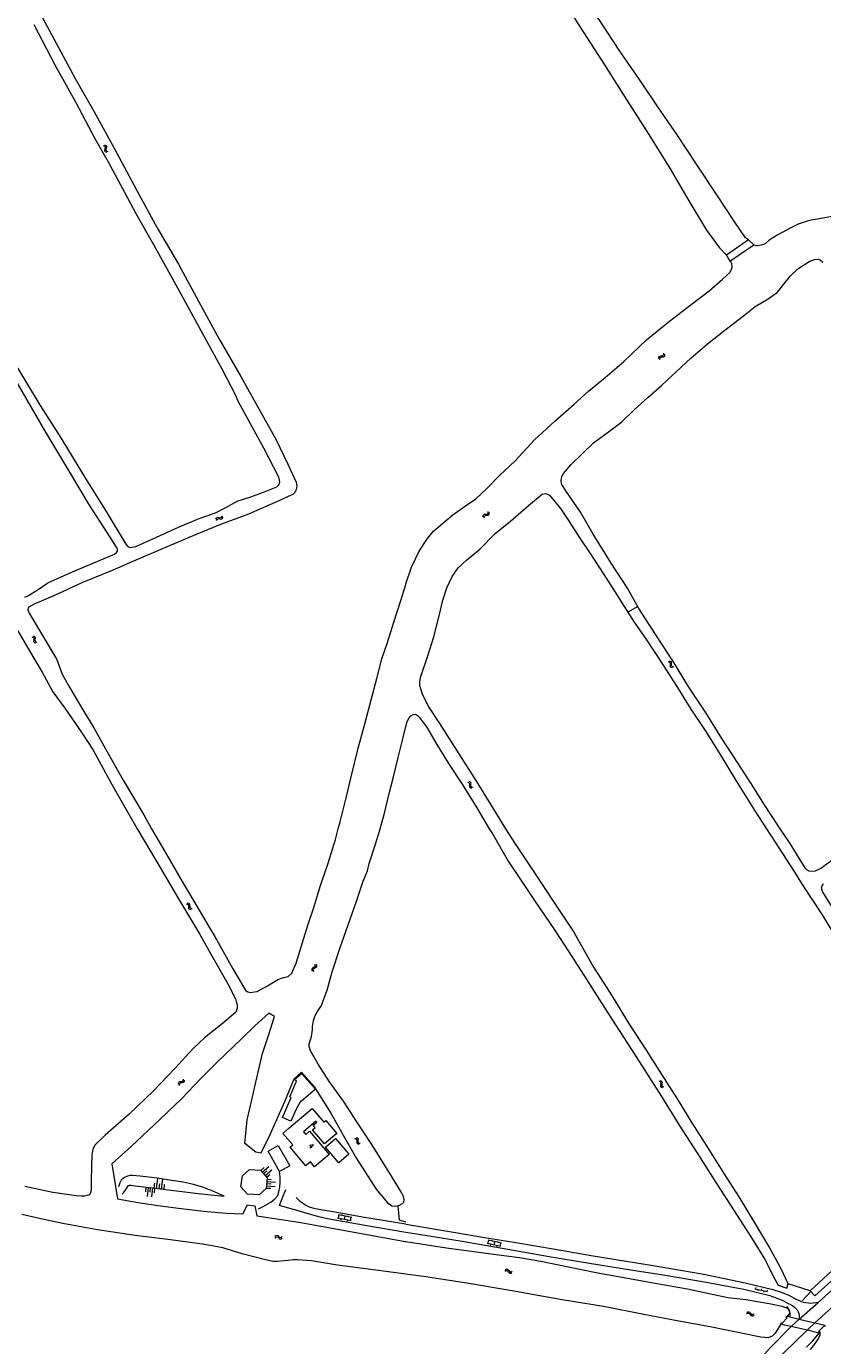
# Model space of a CAD drawing. Header units: metres. Extents: x 189705 to 199106, y 581686 to 588448.
# Tile 336 of 555: x 193871 to 194142, y 586824 to 587273. Entities that reach past the tile are written whole.
import ezdxf

# ---------------------------------------------------------------- set-up
doc = ezdxf.new("R2010")
doc.units = ezdxf.units.M
doc.layers.add('B-WA-OG-GBKN-G', color=7, linetype='Continuous', lineweight=18)
doc.styles.add('Style-STANDARD', font='STANDARD.shx')

msp = doc.modelspace()

# ---------------------------------------------------------------- linework, layer by layer
at = {"layer": 'B-WA-OG-GBKN-G'}
for p, q in [((193896.915, 587232.689), (193897.291, 587232.532)), ((193897.291, 587232.532), (193897.527, 587232.304)), ((193897.358, 587232.914), (193897.735, 587232.759)), ((193897.484, 587231.576), (193897.388, 587231.18)), ((193897.388, 587231.18), (193897.432, 587230.853)), ((193897.432, 587230.853), (193897.675, 587230.62)), ((193897.574, 587231.981), (193897.484, 587231.576)), ((193897.527, 587232.304), (193897.574, 587231.981)), ((193897.675, 587230.62), (193898.053, 587230.463)), ((193897.735, 587232.759), (193897.972, 587232.534)), ((193897.926, 587231.803), (193897.833, 587231.405)), ((193897.833, 587231.405), (193897.877, 587231.079)), ((193897.877, 587231.079), (193898.118, 587230.844)), ((193898.02, 587232.198), (193897.926, 587231.803)), ((193897.972, 587232.534), (193898.02, 587232.198)), ((193898.118, 587230.844), (193898.496, 587230.688)), ((194086.089, 587160.149), (194086.105, 587160.556)), ((194086.105, 587160.556), (194086.234, 587160.856)), ((194086.234, 587160.856), (194086.533, 587161.017)), ((194086.453, 587159.81), (194086.471, 587160.217)), ((194086.471, 587160.217), (194086.603, 587160.518)), ((194086.533, 587161.017), (194086.937, 587161.065)), ((194086.603, 587160.518), (194086.89, 587160.673)), ((194086.89, 587160.673), (194087.302, 587160.728)), ((194086.937, 587161.065), (194087.342, 587161.115)), ((194087.302, 587160.728), (194087.707, 587160.775)), ((194087.342, 587161.115), (194087.633, 587161.268)), ((194087.633, 587161.268), (194087.77, 587161.576)), ((194087.707, 587160.775), (194087.998, 587160.928)), ((194087.77, 587161.576), (194087.787, 587161.984)), ((194087.998, 587160.928), (194088.133, 587161.237)), ((194088.133, 587161.237), (194088.15, 587161.646)), ((193935.272, 587105.449), (193935.427, 587105.826)), ((193935.427, 587105.826), (193935.652, 587106.063)), ((193935.496, 587105.006), (193935.653, 587105.381)), ((193935.652, 587106.063), (193935.987, 587106.11)), ((193935.653, 587105.381), (193935.881, 587105.618)), ((193935.881, 587105.618), (193936.204, 587105.664)), ((193935.987, 587106.11), (193936.383, 587106.016)), ((193936.204, 587105.664), (193936.609, 587105.574)), ((193936.383, 587106.016), (193936.781, 587105.923)), ((193936.609, 587105.574), (193937.006, 587105.478)), ((193936.781, 587105.923), (193937.107, 587105.966)), ((193937.006, 587105.478), (193937.332, 587105.521)), ((193937.107, 587105.966), (193937.342, 587106.208)), ((193937.332, 587105.521), (193937.566, 587105.764)), ((193937.342, 587106.208), (193937.498, 587106.585)), ((193937.566, 587105.764), (193937.723, 587106.142)), ((194026.285, 587106.256), (194026.313, 587106.663)), ((194026.313, 587106.663), (194026.452, 587106.959)), ((194026.452, 587106.959), (194026.756, 587107.11)), ((194026.637, 587105.906), (194026.668, 587106.312)), ((194026.668, 587106.312), (194026.81, 587106.608)), ((194026.756, 587107.11), (194027.161, 587107.145)), ((194026.81, 587106.608), (194027.102, 587106.754)), ((194027.102, 587106.754), (194027.515, 587106.796)), ((194027.161, 587107.145), (194027.568, 587107.181)), ((194027.515, 587106.796), (194027.921, 587106.829)), ((194027.568, 587107.181), (194027.864, 587107.325)), ((194027.864, 587107.325), (194028.011, 587107.628)), ((194027.921, 587106.829), (194028.217, 587106.973)), ((194028.011, 587107.628), (194028.041, 587108.036)), ((194028.217, 587106.973), (194028.363, 587107.278)), ((194028.363, 587107.278), (194028.393, 587107.685)), ((193872.576, 587065.393), (193872.964, 587065.271)), ((193872.964, 587065.271), (193873.221, 587065.065)), ((193872.996, 587065.657), (193873.386, 587065.538)), ((193873.244, 587064.337), (193873.185, 587063.933)), ((193873.185, 587063.933), (193873.259, 587063.612)), ((193873.221, 587065.065), (193873.297, 587064.748)), ((193873.297, 587064.748), (193873.244, 587064.337)), ((193873.259, 587063.612), (193873.523, 587063.402)), ((193873.386, 587065.538), (193873.643, 587065.335)), ((193873.523, 587063.402), (193873.913, 587063.281)), ((193873.664, 587064.603), (193873.608, 587064.198)), ((193873.608, 587064.198), (193873.681, 587063.877)), ((193873.643, 587065.335), (193873.721, 587065.006)), ((193873.721, 587065.006), (193873.664, 587064.603)), ((193873.681, 587063.877), (193873.943, 587063.666)), ((193873.943, 587063.666), (193874.334, 587063.545)), ((194089.702, 587056.718), (194089.304, 587056.812)), ((194089.978, 587056.525), (194089.702, 587056.718)), ((194090.104, 587057.01), (194089.706, 587057.104)), ((194090.073, 587056.209), (194089.978, 587056.525)), ((194090.014, 587055.396), (194090.044, 587055.802)), ((194090.115, 587055.073), (194090.014, 587055.396)), ((194090.044, 587055.802), (194090.073, 587056.209)), ((194090.381, 587056.818), (194090.104, 587057.01)), ((194090.385, 587054.888), (194090.115, 587055.073)), ((194090.476, 587056.503), (194090.381, 587056.818)), ((194090.781, 587054.795), (194090.385, 587054.888)), ((194090.42, 587055.682), (194090.445, 587056.096)), ((194090.518, 587055.37), (194090.42, 587055.682)), ((194090.445, 587056.096), (194090.476, 587056.503)), ((194090.787, 587055.183), (194090.518, 587055.37)), ((194091.183, 587055.087), (194090.787, 587055.183)), ((194021.418, 587015.687), (194021.023, 587015.791)), ((194021.689, 587015.488), (194021.418, 587015.687)), ((194021.827, 587015.97), (194021.431, 587016.074)), ((194021.777, 587015.171), (194021.689, 587015.488)), ((194021.699, 587014.359), (194021.739, 587014.764)), ((194021.792, 587014.033), (194021.699, 587014.359)), ((194021.739, 587014.764), (194021.777, 587015.171)), ((194022.058, 587013.843), (194021.792, 587014.033)), ((194022.099, 587015.771), (194021.827, 587015.97)), ((194022.187, 587015.454), (194022.099, 587015.771)), ((194022.112, 587014.635), (194022.146, 587015.048)), ((194022.202, 587014.321), (194022.112, 587014.635)), ((194022.146, 587015.048), (194022.187, 587015.454)), ((194022.467, 587014.128), (194022.202, 587014.321)), ((194022.861, 587014.023), (194022.467, 587014.128)), ((194022.452, 587013.74), (194022.058, 587013.843)), ((193925.122, 586974.382), (193925.526, 586974.327)), ((193925.492, 586974.713), (193925.896, 586974.661)), ((193925.526, 586974.327), (193925.813, 586974.167)), ((193925.813, 586974.167), (193925.941, 586973.868)), ((193925.896, 586974.661), (193926.184, 586974.504)), ((193925.941, 586973.868), (193925.959, 586973.453)), ((193925.959, 586973.453), (193925.969, 586973.045)), ((193926.184, 586974.504), (193926.317, 586974.193)), ((193926.317, 586974.193), (193926.328, 586973.786)), ((193926.328, 586973.786), (193926.341, 586973.378)), ((193925.969, 586973.045), (193926.096, 586972.741)), ((193926.096, 586972.741), (193926.391, 586972.579)), ((193926.341, 586973.378), (193926.467, 586973.074)), ((193926.391, 586972.579), (193926.796, 586972.525)), ((193926.467, 586973.074), (193926.761, 586972.91)), ((193926.761, 586972.91), (193927.166, 586972.856)), ((193968.136, 586952.479), (193967.94, 586952.214)), ((193967.94, 586952.214), (193967.952, 586951.877)), ((193967.952, 586951.877), (193968.114, 586951.502)), ((193968.481, 586952.696), (193968.136, 586952.479)), ((193968.612, 586952.33), (193968.417, 586952.066)), ((193968.417, 586952.066), (193968.426, 586951.729)), ((193968.426, 586951.729), (193968.588, 586951.354)), ((193968.828, 586952.924), (193968.481, 586952.696)), ((193968.956, 586952.551), (193968.612, 586952.33)), ((193969.019, 586953.188), (193968.828, 586952.924)), ((193968.849, 586953.891), (193969.009, 586953.516)), ((193969.299, 586952.769), (193968.956, 586952.551)), ((193969.009, 586953.516), (193969.019, 586953.188)), ((193969.499, 586953.043), (193969.299, 586952.769)), ((193969.323, 586953.743), (193969.485, 586953.37)), ((193969.485, 586953.37), (193969.499, 586953.043)), ((193922.468, 586913.294), (193922.454, 586912.885)), ((193922.602, 586913.603), (193922.468, 586913.294)), ((193922.892, 586913.759), (193922.602, 586913.603)), ((193922.834, 586912.958), (193922.82, 586912.549)), ((193922.969, 586913.266), (193922.834, 586912.958)), ((193923.297, 586913.809), (193922.892, 586913.759)), ((193923.259, 586913.422), (193922.969, 586913.266)), ((193923.664, 586913.474), (193923.259, 586913.422)), ((193923.707, 586913.867), (193923.297, 586913.809)), ((193924.067, 586913.525), (193923.664, 586913.474)), ((193923.993, 586914.024), (193923.707, 586913.867)), ((193924.123, 586914.325), (193923.993, 586914.024)), ((193924.365, 586913.688), (193924.067, 586913.525)), ((193924.139, 586914.732), (193924.123, 586914.325)), ((193924.492, 586913.989), (193924.365, 586913.688)), ((193924.505, 586914.396), (193924.492, 586913.989)), ((194086.074, 586913.977), (194086.46, 586913.847)), ((194086.46, 586913.847), (194086.712, 586913.637)), ((194086.5, 586914.233), (194086.887, 586914.106)), ((194086.721, 586912.908), (194086.654, 586912.505)), ((194086.654, 586912.505), (194086.721, 586912.183)), ((194086.712, 586913.637), (194086.782, 586913.318)), ((194086.782, 586913.318), (194086.721, 586912.908)), ((194086.721, 586912.183), (194086.98, 586911.968)), ((194086.887, 586914.106), (194087.14, 586913.898)), ((194086.98, 586911.968), (194087.368, 586911.839)), ((194087.146, 586913.165), (194087.082, 586912.762)), ((194087.082, 586912.762), (194087.149, 586912.44)), ((194087.14, 586913.898), (194087.211, 586913.567)), ((194087.211, 586913.567), (194087.146, 586913.165)), ((194087.149, 586912.44), (194087.406, 586912.223)), ((194087.406, 586912.223), (194087.794, 586912.094)), ((193982.492, 586894.503), (193982.892, 586894.424)), ((193982.881, 586894.812), (193983.281, 586894.736)), ((193982.892, 586894.424), (193983.169, 586894.248)), ((193983.169, 586894.248), (193983.28, 586893.942)), ((193983.273, 586893.527), (193983.26, 586893.119)), ((193983.26, 586893.119), (193983.368, 586892.808)), ((193983.28, 586893.942), (193983.273, 586893.527)), ((193983.281, 586894.736), (193983.559, 586894.563)), ((193983.368, 586892.808), (193983.653, 586892.628)), ((193983.559, 586894.563), (193983.674, 586894.244)), ((193983.661, 586893.837), (193983.65, 586893.429)), ((193983.65, 586893.429), (193983.758, 586893.118)), ((193983.653, 586892.628), (193984.055, 586892.551)), ((193983.674, 586894.244), (193983.661, 586893.837)), ((193983.758, 586893.118), (193984.042, 586892.937)), ((193984.042, 586892.937), (193984.444, 586892.86)), ((193950.55, 586883.607), (193951.703, 586884.575)), ((193951.035, 586883.03), (193953.34, 586884.968)), ((193952.003, 586881.878), (193954.309, 586883.815)), ((193914.238, 586877.559), (193914.442, 586879.248)), ((193915.082, 586877.457), (193915.49, 586880.835)), ((193915.927, 586877.355), (193916.131, 586879.044)), ((193916.772, 586877.253), (193917.179, 586880.632)), ((193951.519, 586882.454), (193952.672, 586883.423)), ((193952.488, 586881.301), (193953.64, 586882.27)), ((193952.539, 586879.12), (193954.041, 586879.016)), ((193952.591, 586879.871), (193955.596, 586879.663)), ((193952.643, 586880.622), (193954.145, 586880.519)), ((193911.406, 586877.844), (193911.248, 586876.346)), ((193912.155, 586877.765), (193911.84, 586874.769)), ((193912.904, 586877.686), (193912.746, 586876.188)), ((193913.653, 586877.607), (193913.338, 586874.611)), ((193914.402, 586877.528), (193914.244, 586876.03)), ((193917.616, 586877.151), (193917.82, 586878.84)), ((193952.435, 586877.618), (193953.938, 586877.514)), ((193952.487, 586878.369), (193955.492, 586878.161)), ((193981.284, 586866.417), (193976.772, 586867.314)), ((193976.968, 586867.275), (193977.202, 586868.452)), ((193981.518, 586867.594), (193977.006, 586868.491)), ((193977.842, 586866.795), (193977.9, 586867.089)), ((193978.232, 586868.247), (193978.291, 586868.541)), ((193979.028, 586866.865), (193979.262, 586868.042)), ((193980.096, 586866.347), (193980.154, 586866.641)), ((193980.29, 586867.838), (193980.348, 586868.132)), ((193981.088, 586866.456), (193981.322, 586867.633)), ((193955.396, 586861.157), (193955.714, 586861.412)), ((193955.714, 586861.412), (193956.026, 586861.51)), ((193956.026, 586861.51), (193956.343, 586861.389)), ((193956.343, 586861.389), (193956.643, 586861.115)), ((193956.643, 586861.115), (193956.946, 586860.84)), ((193957.574, 586860.818), (193957.895, 586861.072)), ((193955.377, 586860.661), (193955.697, 586860.913)), ((193955.697, 586860.913), (193956.011, 586861.009)), ((193956.011, 586861.009), (193956.316, 586860.893)), ((193956.316, 586860.893), (193956.627, 586860.618)), ((193956.627, 586860.618), (193956.927, 586860.342)), ((193956.927, 586860.342), (193957.233, 586860.222)), ((193956.946, 586860.84), (193957.252, 586860.72)), ((193957.233, 586860.222), (193957.556, 586860.321)), ((193957.252, 586860.72), (193957.574, 586860.818)), ((193957.556, 586860.321), (193957.876, 586860.576)), ((194032.234, 586857.694), (194027.739, 586858.674)), ((194027.935, 586858.631), (194028.19, 586859.804)), ((194032.489, 586858.867), (194027.995, 586859.847)), ((194028.799, 586858.136), (194028.863, 586858.429)), ((194029.216, 586859.58), (194029.28, 586859.873)), ((194029.987, 586858.184), (194030.242, 586859.357)), ((194031.044, 586857.646), (194031.108, 586857.94)), ((194031.266, 586859.133), (194031.33, 586859.426)), ((194032.038, 586857.737), (194032.294, 586858.909)), ((194033.653, 586849.294), (194034.008, 586849.492)), ((194033.749, 586849.781), (194034.104, 586849.982)), ((194034.008, 586849.492), (194034.334, 586849.538)), ((194034.104, 586849.982), (194034.428, 586850.03)), ((194034.334, 586849.538), (194034.616, 586849.375)), ((194034.428, 586850.03), (194034.721, 586849.86)), ((194034.616, 586849.375), (194034.879, 586849.055)), ((194034.721, 586849.86), (194034.974, 586849.542)), ((194034.879, 586849.055), (194035.132, 586848.734)), ((194034.974, 586849.542), (194035.23, 586849.224)), ((194035.132, 586848.734), (194035.416, 586848.568)), ((194035.23, 586849.224), (194035.513, 586849.057)), ((194035.416, 586848.568), (194035.75, 586848.615)), ((194035.513, 586849.057), (194035.847, 586849.102)), ((194035.75, 586848.615), (194036.106, 586848.815)), ((194035.847, 586849.102), (194036.203, 586849.302)), ((194118.799, 586843.309), (194123.085, 586842.314)), ((194119.107, 586843.751), (194118.994, 586843.264)), ((194121.055, 586843.299), (194120.942, 586842.812)), ((194119.968, 586843.038), (194119.855, 586842.551)), ((194121.916, 586842.586), (194121.803, 586842.099)), ((194123.003, 586842.847), (194122.89, 586842.36)), ((194115.976, 586834.724), (194116.326, 586834.933)), ((194116.058, 586835.213), (194116.406, 586835.425)), ((194116.326, 586834.933), (194116.649, 586834.988)), ((194116.406, 586835.425), (194116.729, 586835.482)), ((194116.649, 586834.988), (194116.937, 586834.834)), ((194116.729, 586835.482), (194117.027, 586835.322)), ((194116.937, 586834.834), (194117.209, 586834.521)), ((194117.027, 586835.322), (194117.29, 586835.011)), ((194117.209, 586834.521), (194117.472, 586834.209)), ((194117.29, 586835.011), (194117.555, 586834.701)), ((194117.472, 586834.209), (194117.76, 586834.05)), ((194117.555, 586834.701), (194117.843, 586834.542)), ((194117.76, 586834.05), (194118.093, 586834.108)), ((194117.843, 586834.542), (194118.175, 586834.597)), ((194118.093, 586834.108), (194118.443, 586834.319)), ((194118.175, 586834.597), (194118.525, 586834.808))]:
    msp.add_line(p, q, dxfattribs=at)
at = {"layer": 'B-WA-OG-GBKN-G', "flags": 128}
for points in [[(194116.693, 587200.577), (194115.65, 587201.228), (194111.817, 587206.974), (194106.055, 587215.581), (194098.967, 587226.349), (194092.397, 587236.372), (194086.037, 587245.58), (194079.582, 587255.215), (194072.832, 587264.847), (194066.38, 587274.796), (194059.945, 587284.425), (194054.179, 587293.366), (194048.287, 587303.029), (194042.65, 587311.642), (194036.471, 587321.36), (194030.78, 587330.707), (194024.987, 587339.465), (194020.385, 587346.595), (194015.154, 587355.197), (194008.957, 587364.345), (194002.735, 587373.572), (194000, 587377.787)], [(194000, 587366.732), (194001.648, 587364.196), (194007.614, 587354.879), (194014.211, 587344.135), (194021.143, 587333.5), (194027.679, 587323.412), (194034.066, 587312.696), (194041.918, 587300.736), (194049.877, 587288.381), (194058.35, 587274.646), (194067.636, 587260.223), (194075.185, 587248.127), (194082.672, 587236.439), (194090.015, 587224.837), (194096.321, 587213.866), (194102.296, 587203.933), (194106.768, 587197.88), (194109.198, 587195.363)], [(193875.456, 587277.657), (193880.852, 587267.539), (193887.327, 587255.518), (193893.691, 587244.376), (193900.606, 587231.788), (193908.398, 587217.39), (193915.327, 587204.723), (193922.538, 587192.257), (193929.362, 587179.709), (193936.224, 587166.97), (193943.819, 587154.022), (193949.928, 587142.987), (193955.65, 587132.709), (193959.82, 587124.168), (193962.594, 587117.997), (193962.858, 587116.645), (193962.652, 587115.506), (193962.292, 587114.69), (193961.617, 587113.981), (193961.163, 587113.736), (193956.729, 587111.721)], [(193865.495, 587160.802), (193875.431, 587144.171), (193882.445, 587133.188), (193890.476, 587119.915), (193897.928, 587108.004), (193904.634, 587096.971), (193905.335, 587096.113), (193905.968, 587095.794), (193906.919, 587095.858), (193907.956, 587096.085), (193915.035, 587099.343), (193922.548, 587102.722), (193929.618, 587105.712), (193935.113, 587107.646), (193938.852, 587109.574), (193942.532, 587111.589), (193947.191, 587113.051), (193952.023, 587114.873), (193955.994, 587116.42), (193956.682, 587117.174), (193957.01, 587118.024), (193956.918, 587118.726), (193956.657, 587119.731), (193951.627, 587129.643), (193947.029, 587137.952), (193942.974, 587145.398), (193942.563, 587146.43), (193942.049, 587147.627), (193937.37, 587156.507), (193930.249, 587169.602), (193922.849, 587183.105), (193914.138, 587198.926), (193908.104, 587209.449), (193904.354, 587216.506), (193898.68, 587227.052), (193894.164, 587235.059), (193887.678, 587247.225), (193880.502, 587260.09), (193873.38, 587273.886)], [(194217.282, 587232.254), (194214.265, 587231.088), (194209.358, 587228.895), (194203.065, 587226.212), (194195.5, 587223.386), (194187.103, 587220.535), (194182.03, 587218.763), (194171.72, 587215.558), (194162.633, 587212.762), (194154.296, 587210.432), (194147.521, 587209.033), (194141.403, 587207.845), (194137.964, 587207.244), (194136.657, 587206.953), (194133.556, 587205.983), (194131.035, 587204.679), (194126.676, 587202.258), (194123.738, 587200.434), (194122.273, 587199.246), (194120.998, 587198.811), (194119.685, 587198.52), (194119.265, 587198.55), (194118.429, 587198.891)], [(194116.693, 587200.577), (194109.198, 587195.363)], [(194110.329, 587193.367), (194118.429, 587198.891)], [(194118.429, 587198.891), (194116.693, 587200.577)], [(194069.018, 587135.18), (194073.489, 587138.571), (194077.764, 587142.724), (194082.347, 587146.881), (194087.001, 587150.926), (194092.094, 587155.779), (194096.987, 587160.255), (194102.664, 587165.169), (194108.608, 587169.826), (194114.966, 587174.696), (194118.892, 587177.869), (194123.331, 587180.532), (194126.503, 587182.82), (194128.661, 587185.496), (194131.004, 587188.288), (194133.45, 587190.745), (194137.35, 587193.25), (194139.145, 587193.884), (194140.227, 587194.019), (194141.09, 587193.737), (194141.975, 587193.002)], [(194109.198, 587195.363), (194110.329, 587193.367)], [(194000, 587083.478), (194001.905, 587089.081), (194004.441, 587094.605), (194007.294, 587098.835), (194009.399, 587101.361), (194012.561, 587104.081), (194015.966, 587106.884), (194020.304, 587110.04), (194023.83, 587112.417), (194027.476, 587115.834), (194031.839, 587120.314), (194037.195, 587125.29), (194043.723, 587132.479), (194050.742, 587138.798), (194057.285, 587144.642), (194062.159, 587149.059), (194067.853, 587153.666), (194074.242, 587159.118), (194081.899, 587166.501), (194089.699, 587172.925), (194097.171, 587178.539), (194103.292, 587183.28), (194107.801, 587187.214), (194110.264, 587189.521), (194110.749, 587190.244), (194111.118, 587191.316), (194110.983, 587192.464), (194110.603, 587193.221), (194110.329, 587193.367)], [(193870.153, 587078.877), (193871.455, 587079.417), (193874.71, 587081.521), (193878.097, 587083.813), (193885.649, 587087.172), (193895.844, 587091.492), (193900.73, 587093.543), (193901.383, 587094.068), (193901.747, 587094.511), (193901.74, 587095.153), (193901.651, 587095.527), (193898.242, 587100.943), (193892.275, 587110.259), (193885.822, 587120.878), (193877.037, 587135.703), (193867.667, 587151.825)], [(194127.472, 587000), (194126.658, 587001.245), (194122.069, 587008.178), (194117.353, 587015.754), (194112.874, 587022.614), (194107.6, 587030.784), (194102.244, 587039.407), (194096.353, 587048.225), (194090.856, 587057.184), (194085.076, 587066.099), (194079.343, 587075.06), (194075.408, 587081.889), (194069.856, 587090.507), (194063.737, 587100.336), (194059.446, 587107.811), (194054.699, 587114.758), (194052.992, 587117.472), (194052.903, 587118.653), (194053.078, 587119.968), (194053.689, 587120.966), (194056.218, 587124.085), (194059.964, 587127.698), (194063.829, 587131.454), (194069.018, 587135.18)], [(193838.637, 587113.513), (193839.7, 587113.829), (193840.132, 587113.76), (193840.614, 587113.389), (193842.967, 587109.502), (193848.335, 587100.754), (193853.483, 587092.31), (193858.663, 587083.098), (193862.87, 587075.834), (193866.65, 587069.308), (193871.466, 587061.161), (193876.061, 587053.278), (193879.728, 587046.602), (193883.858, 587041.069), (193889.447, 587033.001), (193893.434, 587026.814), (193899.755, 587015.24), (193907.863, 587000.983), (193908.447, 587000)], [(194034.062, 587000), (194030.779, 587005.214), (194023.924, 587016.38), (194017.278, 587026.731), (194011.5, 587035.81), (194007.792, 587041.555), (194005.625, 587045.768), (194005.031, 587047.68), (194004.771, 587048.757), (194004.683, 587050.01), (194004.964, 587051.521), (194005.287, 587052.508), (194007.463, 587058.861), (194009.47, 587065.411), (194011.298, 587072.573), (194012.58, 587077.832), (194013.959, 587082.107), (194015.695, 587085.966), (194017.771, 587088.898), (194020.603, 587091.431), (194025.143, 587095.201), (194030.405, 587100.572), (194035.611, 587104.776), (194041.684, 587110.061), (194046.395, 587113.928), (194047.347, 587114.143), (194048.218, 587114.018), (194048.877, 587113.619), (194052.569, 587109.139), (194055.56, 587104.664), (194058.95, 587099.275), (194062.453, 587094.062), (194065.877, 587088.843)], [(193956.729, 587111.721), (193946.323, 587107.108), (193936.277, 587103.389), (193928.576, 587100.202), (193918.941, 587096.132), (193907.26, 587091.162), (193899.913, 587088.005), (193889.673, 587083.711), (193880.358, 587079.462), (193873.643, 587076.653), (193871.377, 587075.328), (193871.214, 587074.55), (193871.644, 587073.426), (193876.188, 587065.825), (193881.069, 587057.618), (193882.87, 587052.642), (193885.512, 587047.967), (193890.29, 587039.984), (193893.677, 587034.333), (193898.192, 587026.188), (193903.67, 587016.509), (193910.677, 587004.686), (193913.374, 587000)], [(194065.877, 587088.843), (194069.825, 587082.767), (194074.322, 587075.685), (194077.764, 587070.354), (194081.857, 587064.356), (194087.626, 587055.73), (194092.219, 587048.482), (194096.979, 587040.735), (194101.874, 587033.414), (194106.687, 587025.811), (194112.538, 587016.069), (194118.827, 587006.134), (194122.78, 587000)], [(193985.883, 587035.313), (193988.163, 587043.932), (193990.103, 587051.146), (193991.79, 587057.85), (193993.73, 587063.424), (193995.82, 587070.413), (193998.207, 587077.734), (193999.903, 587083.193), (194000, 587083.478)], [(194078.705, 587075.557), (194075.768, 587073.903)], [(194000, 587034.863), (194000.437, 587036.55), (194001.076, 587037.829), (194001.638, 587038.414), (194002.488, 587038.958), (194003.196, 587038.985), (194003.94, 587038.618), (194004.532, 587038.004), (194006.949, 587034.681), (194010.556, 587028.654), (194014.708, 587021.856), (194019.195, 587015.16), (194024.077, 587007.157), (194028.387, 587000)], [(193976.927, 587000), (193977.543, 587002.349), (193979.597, 587010.564), (193981.511, 587018.59), (193983.76, 587027.459), (193985.883, 587035.313)], [(193994.214, 587011.499), (193995.759, 587017.732), (193997.366, 587024.28), (193998.9, 587030.618), (194000, 587034.863)], [(193991.247, 587000), (193992.714, 587005.246), (193994.214, 587011.499)], [(193908.447, 587000), (193915.297, 586988.476), (193922.898, 586975.541), (193929.653, 586964.147), (193932.848, 586958.472), (193939.336, 586947.13), (193941.963, 586942.042), (193942.212, 586941.171), (193942.46, 586939.995), (193942.494, 586938.905), (193942.079, 586937.511), (193937.974, 586933.945), (193931.337, 586928.794), (193927.557, 586925.097), (193921.302, 586918.373), (193914.031, 586910.712), (193905.714, 586902.738), (193897.517, 586895.665), (193894.121, 586892.291), (193893.414, 586890.873), (193893.003, 586888.843), (193892.864, 586885.306), (193892.788, 586879.827), (193892.779, 586877.542), (193892.63, 586876.329), (193892.491, 586875.596), (193891.97, 586875.176), (193891.47, 586875.055), (193890.534, 586874.845), (193889.495, 586874.843), (193887.665, 586874.981), (193879.757, 586876.086), (193870.263, 586878.113)], [(193913.374, 587000), (193917.041, 586993.63), (193923.789, 586982.078), (193929.969, 586971.698), (193933.033, 586966.522), (193934.913, 586963.255), (193941, 586952.259), (193945.402, 586944.976), (193946.192, 586944.447), (193946.892, 586944.255), (193948.431, 586944.391), (193949.276, 586944.602), (193952.835, 586946.508), (193956.33, 586948.674), (193958.319, 586949.308), (193959.84, 586949.711), (193961.143, 586950.776), (193962.592, 586954.236), (193965.173, 586962.703), (193966.737, 586967.499), (193968.512, 586972.872), (193970.909, 586980.677), (193973.475, 586988.233), (193975.96, 586996.313), (193976.927, 587000)], [(193950.587, 586889.54), (193953.265, 586894.78), (193958.699, 586907.058), (193961.92, 586914.82), (193964.461, 586917.036), (193968.906, 586912.032), (193969.814, 586910.515), (193974.372, 586903.147), (193978.611, 586895.651), (193983.198, 586887.614), (193989.82, 586877.271), (193993.721, 586872.606), (193994.271, 586872.195), (193995.196, 586871.594), (193996.423, 586871.478), (193997.755, 586871.745), (193998.873, 586872.292), (193999.33, 586872.79), (193999.438, 586873.692), (193999.117, 586874.686), (193998.507, 586876.046), (193994.13, 586883.173), (193988.412, 586892.447), (193983.311, 586900.181), (193978.68, 586907.166), (193973.983, 586913.808), (193970.101, 586919.758), (193967.531, 586924.371), (193967.018, 586925.808), (193966.989, 586926.749), (193967.449, 586928.123), (193967.85, 586929.271), (193968.172, 586931.496), (193968.209, 586932.677), (193968.542, 586934.636), (193969.114, 586936.347), (193969.985, 586938.018), (193971.121, 586939.526), (193973.163, 586944.983), (193974.911, 586951.278), (193977.522, 586959.245), (193980.341, 586967.288), (193983.046, 586975.026), (193985.471, 586982.163), (193986.896, 586985.658), (193987.52, 586988.15), (193989.504, 586994.373), (193991.012, 586999.158), (193991.247, 587000)], [(194028.387, 587000), (194029.67, 586997.869), (194034.827, 586988.992), (194039.476, 586982.052), (194043.994, 586975.225), (194050.54, 586965.543), (194055.468, 586958.051), (194061.354, 586948.814), (194065.958, 586941.66), (194071.394, 586933.179), (194076.771, 586924.749), (194081.794, 586916.97), (194087.017, 586908.788), (194093.09, 586898.979), (194099.087, 586889.723), (194105.753, 586879.113), (194111.77, 586869.896), (194117.624, 586860.666), (194122.13, 586853.48), (194125.632, 586846.59), (194126.726, 586844.495)], [(194130.169, 586844.928), (194127.815, 586850.099), (194123.648, 586857.582), (194119.027, 586865.418), (194113.439, 586874.634), (194108.345, 586882.516), (194103.22, 586890.776), (194097.495, 586899.85), (194092.499, 586907.998), (194086.966, 586916.468), (194081.957, 586924.545), (194075.941, 586933.808), (194070.307, 586942.992), (194063.453, 586953.725), (194056.844, 586965.4), (194050.234, 586975.311), (194043.917, 586984.985), (194037.113, 586995.154), (194034.062, 587000)], [(194122.78, 587000), (194125.719, 586995.44), (194131.997, 586985.773), (194134.934, 586981.05), (194141.736, 586970.684), (194145.557, 586964.328)], [(194160.954, 587000), (194155.41, 586996.329), (194150.092, 586992.801), (194145.067, 586989.178), (194141.296, 586986.411), (194139.31, 586985.595), (194138.149, 586985.454), (194137.251, 586985.507), (194136.521, 586985.965), (194136.222, 586986.295), (194134.216, 586989.445), (194130.788, 586994.926), (194127.472, 587000)], [(194136.579, 586829.176), (194139.277, 586831.721), (194200.669, 586887.088), (194265.685, 586945.733), (194326.592, 587000)], [(194140.33, 586838.655), (194197.456, 586890.199), (194288.493, 586972.402), (194316.446, 586997.072)], [(194145.036, 586973.475), (194141.847, 586978.568), (194141.563, 586979.848), (194141.759, 586980.6), (194142.184, 586981.298)], [(193950.587, 586889.54), (193948.881, 586889.82), (193945.096, 586892.745), (193945.91, 586900.784), (193947.465, 586907.645), (193949.205, 586915.161), (193951.188, 586923.468), (193953.248, 586929.931), (193955.209, 586936.083), (193953.26, 586937.175), (193948.547, 586932.82), (193943.946, 586928.432), (193935.648, 586920.412), (193930.158, 586914.899), (193923.663, 586908.105), (193916.285, 586901.067), (193906.417, 586891.795), (193899.835, 586885.832), (193901.738, 586873.925), (193908.788, 586872.733)], [(193957.986, 586901.628), (193960.931, 586908.446), (193960.442, 586908.657), (193962.737, 586913.969), (193962.081, 586914.591), (193964.444, 586916.656), (193969.151, 586911.27), (193964.36, 586907.083), (193964.157, 586907.315), (193962.585, 586904.463), (193960.83, 586900.4), (193957.986, 586901.628)], [(193960.137, 586897.986), (193966.667, 586903.524)], [(193966.667, 586903.524), (193968.046, 586904.693), (193971.984, 586900.05), (193972.663, 586900.626), (193976.41, 586896.209), (193972.229, 586892.662), (193968.198, 586897.414), (193969.1, 586898.179), (193968.406, 586898.998), (193969.623, 586900.031), (193969.35, 586900.361)], [(193961.432, 586892.271), (193958.071, 586896.233), (193960.137, 586897.986)], [(193969.35, 586900.361), (193965.13, 586896.782), (193965.886, 586895.89), (193967.105, 586896.923), (193973.814, 586889.011), (193968.879, 586884.826), (193967.46, 586886.5), (193965.901, 586885.177), (193960.532, 586891.508), (193961.432, 586892.271)], [(193975.997, 586894.438), (193980.523, 586889.118), (193977.131, 586886.232), (193972.604, 586891.552), (193975.997, 586894.438)], [(193956.482, 586892.11), (193960.397, 586885.156), (193956.989, 586883.237), (193953.074, 586890.191), (193956.482, 586892.11)], [(193946.675, 586883.905), (193950.408, 586883.639), (193952.722, 586881.1), (193952.382, 586877.418), (193949.972, 586875.257), (193946.011, 586875.525), (193943.773, 586878.012), (193944.316, 586881.743), (193946.675, 586883.905)], [(193903.345, 586875.525), (193903.849, 586876.012), (193904.603, 586877.161), (193905.408, 586878.311), (193905.889, 586878.594), (193906.346, 586878.588), (193907.006, 586878.48), (193908.858, 586878.207), (193917.361, 586877.183), (193929.241, 586875.794), (193938.101, 586874.892), (193934.178, 586876.532), (193930.837, 586877.887), (193927.238, 586878.888), (193924.145, 586879.656), (193920.313, 586880.228), (193915.238, 586881.016), (193909.475, 586881.657), (193906.835, 586881.912), (193905.996, 586881.845), (193905.181, 586881.649), (193904.134, 586881.177), (193902.957, 586880.299), (193902.593, 586879.413), (193902.105, 586878.007)], [(193949.749, 586870.507), (193951.639, 586871.479), (193953.964, 586872.803), (193955.372, 586873.907), (193956.324, 586875.117), (193956.717, 586876.308), (193957.011, 586877.906), (193957.205, 586879.556), (193957.147, 586881.437), (193956.989, 586883.237)], [(194000, 586862.454), (193986.72, 586864.751), (193973.223, 586867.122), (193970.333, 586867.786), (193964.428, 586869.471), (193956.952, 586871.655), (193958.123, 586874.591), (193959.036, 586877.073)], [(193908.788, 586872.733), (193916.287, 586871.577), (193923.43, 586870.638), (193930.995, 586869.716), (193938.815, 586869.065)], [(193938.815, 586869.065), (193944.455, 586868.84), (193946.045, 586871.864), (193948.543, 586871.542), (193949.21, 586868.125), (193963.527, 586866.031), (193982.376, 586862.561), (193999.681, 586859.429), (194000, 586859.381)], [(194000, 586865.294), (193985.198, 586867.74), (193975.862, 586869.383), (193972.411, 586869.926), (193969.062, 586870.467), (193967.187, 586871.045), (193965.518, 586871.875), (193963.953, 586873.059), (193962.644, 586874.343)], [(194000, 586865.971), (193997.767, 586866.624), (193997.294, 586871.378)], [(194000, 586848.25), (193990.626, 586849.482), (193976.684, 586851.38), (193967.823, 586852.787), (193963.177, 586853.158), (193961.619, 586853.139), (193959.878, 586852.971), (193958.488, 586852.769), (193956.391, 586852.571), (193954.677, 586852.578), (193953.27, 586852.87), (193952.122, 586853.154), (193944.237, 586855.181), (193937.618, 586857.235), (193931.554, 586858.325), (193919.87, 586859.921), (193907.731, 586861.459), (193895.004, 586863.423), (193883.665, 586865.367), (193876.667, 586866.838), (193869.177, 586868.61)], [(194137.679, 586842.608), (194164.783, 586867.632)], [(194000, 586865.294), (194016.852, 586862.442), (194026.099, 586860.884), (194037.404, 586859.04), (194050.818, 586856.756), (194063.037, 586854.629), (194075.029, 586852.655), (194083.514, 586851.303), (194093.524, 586849.616), (194101.45, 586848.292), (194115.499, 586845.291)], [(194115.094, 586842.994), (194102.229, 586845.417), (194088.409, 586847.83), (194077.282, 586849.572), (194062.47, 586851.911), (194048.726, 586854.196), (194034.652, 586856.686), (194019.765, 586859.255), (194007.266, 586861.332), (194000, 586862.454)], [(194137.679, 586842.608), (194139.188, 586840.846), (194166.687, 586865.532)], [(194000, 586859.381), (194013.849, 586857.284), (194030.762, 586854.959)], [(194030.762, 586854.959), (194038.619, 586853.958), (194045.929, 586852.738), (194054.211, 586851.002), (194065.373, 586848.753), (194076.172, 586846.766), (194085.402, 586845.09), (194095.833, 586843.266), (194103.207, 586841.709), (194109.62, 586840.273), (194115.778, 586839.591), (194123.737, 586838.291), (194128.108, 586837.33), (194130.007, 586836.55), (194130.394, 586836.029), (194130.561, 586835.652), (194130.572, 586835.191), (194130.531, 586834.749), (194129.813, 586833.925)], [(194127.656, 586831.228), (194125.703, 586828.147), (194124.706, 586827.177), (194123.333, 586826.625), (194122.068, 586826.689), (194120.855, 586826.831), (194114.168, 586828.138), (194103.583, 586830.358), (194092.978, 586832.241), (194080.979, 586834.571), (194067.288, 586837.26), (194053.159, 586839.547), (194036.087, 586842.613), (194021.441, 586845.117), (194006.709, 586847.368), (194000, 586848.25)], [(194115.499, 586845.291), (194124.957, 586843.101)], [(194124.957, 586843.101), (194127.724, 586842.179), (194130.435, 586841.101)], [(194126.726, 586844.495), (194129.689, 586843.489), (194130.169, 586844.928)], [(194137.679, 586842.608), (194130.169, 586844.928)], [(194124.385, 586840.765), (194115.094, 586842.994)], [(194124.385, 586840.765), (194125.456, 586840.412), (194126.515, 586840.024)], [(194126.515, 586840.024), (194127.559, 586839.599), (194128.589, 586839.139)], [(194128.589, 586839.139), (194129.398, 586838.745), (194130.197, 586838.332)], [(194130.435, 586841.101), (194133.014, 586839.616)], [(194140.33, 586838.655), (194137.833, 586838.27), (194135.327, 586838.599), (194133.014, 586839.616)], [(194133.867, 586832.953), (194140.33, 586838.655)], [(194135.037, 586839.342), (194137.919, 586842.328)], [(194129.636, 586837.255), (194130.368, 586836.211), (194130.737, 586834.991), (194130.707, 586833.716)], [(194130.197, 586838.332), (194130.983, 586837.896), (194131.758, 586837.439)], [(194131.758, 586837.439), (194132.307, 586837.059), (194132.793, 586836.6)], [(194132.793, 586836.6), (194133.203, 586836.073), (194133.527, 586835.489)], [(194133.527, 586835.489), (194133.753, 586834.881), (194133.887, 586834.246)], [(194133.887, 586834.246), (194133.924, 586833.599), (194133.867, 586832.953)], [(194117.423, 586815.763), (194124.184, 586823.234), (194131.207, 586830.461)], [(194127.656, 586831.228), (194127.758, 586831.666), (194128.06, 586831.591), (194129.862, 586833.415), (194129.527, 586833.535), (194129.813, 586833.925)], [(194128.919, 586830.933), (194127.656, 586831.228)], [(194140.748, 586828.181), (194140.094, 586828.341), (194136.579, 586829.176), (194131.207, 586830.461), (194128.919, 586830.933)], [(194129.813, 586833.925), (194130.707, 586833.716), (194133.867, 586832.953), (194139.277, 586831.721), (194142.797, 586830.925)], [(194131.207, 586830.461), (194133.867, 586832.953)], [(194142.816, 586830.425), (194142.281, 586830.566), (194140.472, 586828.713), (194140.97, 586828.609)], [(194120.743, 586812.824), (194128.464, 586821.191), (194136.579, 586829.176)], [(194136.4, 586823.347), (194138.591, 586825.61), (194140.748, 586828.181)], [(194140.97, 586828.609), (194140.972, 586827.525), (194140.474, 586826.521), (194138.782, 586823.971), (194137.698, 586822.593)], [(194140.97, 586828.609), (194140.748, 586828.181)]]:
    msp.add_lwpolyline(points, dxfattribs=at)

# ---------------------------------------------------------------- texts
at = {"layer": 'B-WA-OG-GBKN-G', "style": 'Style-STANDARD'}
msp.add_text('4', height=1.6, rotation=314.43273, dxfattribs=at).set_placement((193966.744, 586891.814))

doc.saveas('drawing.dxf')
